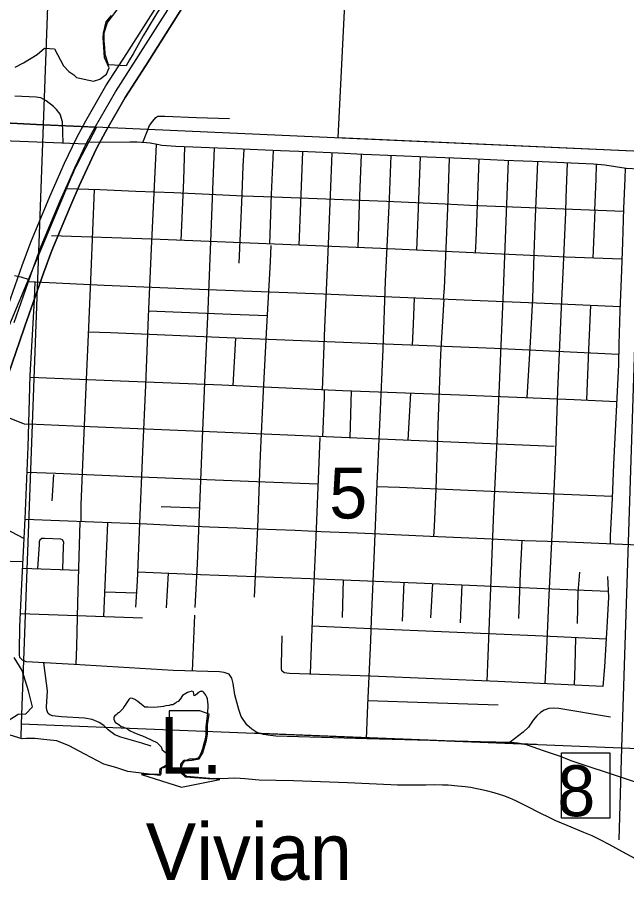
# Model space of a CAD drawing. Extents: x 1219626 to 1426462, y 456797 to 752399.
# Drawn here: x 1313054 to 1318437, y 526155 to 533789 of the extents above; entities that cross this region are included whole.
import ezdxf

# ---------------------------------------------------------------- set-up
doc = ezdxf.new("R2010")
doc.units = 0
for name, color, linetype in [('Lakes and Ponds', 7, 'Continuous'), ('Local Roads Paved', 7, 'Continuous'), ('Masks', 7, 'Continuous'), ('Masks for Text', 7, 'Continuous'), ('Narrow River Creek and Branch and Slough Text', 7, 'Continuous'), ('Section Lines', 7, 'Continuous'), ('Section Numbers', 7, 'Continuous'), ('State Route Divided Highway Outline and Fill', 7, 'Continuous'), ('State Routes Highway Center Lines', 7, 'Continuous')]:
    doc.layers.add(name, color=color, linetype=linetype)

msp = doc.modelspace()

# ---------------------------------------------------------------- linework, layer by layer
at = {"layer": 'Lakes and Ponds'}
for points in [[(1313035.2, 533347.4), (1313108.8, 533386.1), (1313230.7, 533461.1), (1313295.8, 533516.9), (1313382.7, 533510.4), (1313463.1, 533358.3), (1313508.7, 533310.4), (1313552.9, 533278.7), (1313578.2, 533256.1), (1313725.8, 533223.5), (1313784.5, 533240.9), (1313843.1, 533286.5), (1313864.8, 533343), (1313825.7, 533434.3), (1313819.2, 533525.6), (1313812.7, 533608.1), (1313814.9, 533647.2), (1313839.9, 533747.7), (1313885.5, 533803.1)], [(1312941.5, 527551.2), (1313060.6, 527628.5), (1313128.2, 527631.7), (1313189.4, 527692.9), (1313154, 527834.6), (1313096, 528015), (1313025.2, 528127.7)], [(1314722.2, 527441.6), (1314723.1, 527452.7), (1314723.7, 527472.5), (1314723.3, 527502.7), (1314723.4, 527517.8), (1314724.2, 527532.8), (1314727.3, 527565), (1314733.2, 527613.3), (1314735.9, 527637.5), (1314738, 527661.7), (1314739.2, 527682.1), (1314739.6, 527700.4), (1314739.3, 527716.5), (1314738.3, 527730.5), (1314736.8, 527742.6), (1314735, 527753.2), (1314732.8, 527762.2), (1314728, 527777.7), (1314723.2, 527789), (1314719, 527797.2), (1314711.4, 527809), (1314702.3, 527820.2), (1314699.3, 527823.3), (1314696.2, 527825.7), (1314693.1, 527827.4), (1314687, 527829.5), (1314681, 527829.9), (1314675.3, 527829.1), (1314669.7, 527827.5), (1314664.5, 527825.1), (1314659.5, 527822.4), (1314650, 527815.9), (1314641.6, 527809.1), (1314626.9, 527795.6), (1314615.8, 527790.2), (1314610.5, 527824.2), (1314596.2, 527831.4), (1314557.7, 527820.6), (1314513.9, 527792), (1314493.4, 527761.6), (1314475.2, 527739.3), (1314460.9, 527733), (1314450.1, 527724.9), (1314436.7, 527716), (1314426.9, 527711.5), (1314411.7, 527709.7), (1314395.6, 527704.4), (1314391.1, 527704.4), (1314367, 527700.8), (1314345.6, 527696.3), (1314321.4, 527693.7), (1314290.2, 527689.2), (1314258, 527686.5), (1314207, 527689.2), (1314182, 527688.3), (1314149.8, 527713.3), (1314117.7, 527741), (1314093.5, 527757.1), (1314071.2, 527766.1), (1314051.5, 527767.9), (1314039.9, 527758), (1314026.5, 527739.3), (1314016.7, 527723.2), (1314007.7, 527708.9), (1313996.1, 527692.8), (1313988.1, 527677.6), (1313967.9, 527656.2), (1313960.4, 527649.1), (1313953.2, 527642.3), (1313948.9, 527639.9), (1313938.9, 527632.4), (1313935.4, 527629.2), (1313927.8, 527621.3), (1313916.7, 527613.7), (1313906.4, 527601.8), (1313906, 527582.7), (1313914.7, 527562), (1313913.9, 527563.2), (1313921.7, 527555.6), (1313950.7, 527535.5), (1313973, 527519.9), (1313986.4, 527515.4), (1313997.5, 527508.7), (1314024.3, 527499.8), (1314046.6, 527484.2), (1314082.3, 527466.3), (1314133, 527446.6), (1314159.1, 527436.6), (1314193.3, 527420.5), (1314285.8, 527378.2), (1314310, 527354.1), (1314324, 527338), (1314334.1, 527313.8), (1314348.2, 527299.8), (1314372.3, 527283.7), (1314384.4, 527271.6), (1314400.4, 527253.5), (1314406.5, 527233.4)], [(1314312.1, 527085.4), (1314171.7, 527103.5), (1314031.4, 527121.6), (1313923.4, 527155), (1313817.2, 527187.2), (1313649.8, 527274.1), (1313511.3, 527348.2), (1313401.9, 527393.3), (1313315, 527399.8), (1313208.7, 527412.7), (1313131.5, 527412.7), (1313095.7, 527409), (1312989.8, 527441.6)], [(1314540.2, 527069.7), (1314497, 527112.6), (1314499.5, 527185.8), (1314527.6, 527222.3), (1314557.5, 527225.4), (1314576, 527232.4), (1314592.7, 527232.9), (1314601, 527232.9), (1314607.2, 527232), (1314612.4, 527232.9), (1314619.5, 527233.3), (1314625.6, 527233.7), (1314635.3, 527236.4), (1314641.4, 527239), (1314646.7, 527240.3), (1314650.2, 527243), (1314653.7, 527244.7), (1314657.2, 527246.9), (1314659.4, 527249.1), (1314664.9, 527257.1), (1314675.4, 527279.5), (1314683.6, 527299.3), (1314690, 527316.8), (1314695, 527332.2), (1314703, 527359.4), (1314708.3, 527379.9), (1314715.5, 527410.7), (1314722.2, 527441.6)], [(1318515.5, 526348.5), (1318398.3, 526412.2), (1318281.1, 526475.8), (1318202.3, 526517), (1318130.3, 526551.3), (1318057.1, 526582.9), (1317909.3, 526643.3), (1317811.8, 526685.5), (1317744.8, 526717.4), (1317678.5, 526750.7), (1317546.3, 526818.5), (1317456.9, 526861.9), (1317404.1, 526885.1), (1317350.6, 526905.9), (1317314.5, 526918.6), (1317265.6, 526933.8), (1317199.2, 526951.1), (1317127.9, 526966.3), (1317056.4, 526978.7), (1317008.7, 526985.4), (1316944.9, 526992.6), (1316859.6, 526998.8), (1316810.7, 527000.7), (1316735.9, 527001.7), (1316661, 527001.4), (1316511.4, 527000.1), (1316411.7, 527000.8), (1316354.7, 527002.6), (1316162.4, 527011.7), (1315970.1, 527020.5), (1315731.3, 527029.7), (1315492.4, 527038.3), (1315341.7, 527041.5), (1315191.1, 527044.3), (1315159.4, 527046.2), (1315127.8, 527049.4), (1315064.7, 527056.8), (1315022.6, 527060.1), (1314969.3, 527061.1), (1314915.9, 527060.1), (1314809.1, 527056.3), (1314738, 527056.1), (1314697.5, 527058.1), (1314618.8, 527063.9), (1314540.2, 527069.7)]]:
    msp.add_lwpolyline(points, dxfattribs=at)
msp.add_spline([(1314406.5, 527211.2), (1314396.9, 527200.6), (1314374.3, 527173), (1314362.2, 527160.9), (1314346.1, 527152.9), (1314330.8, 527151.8), (1314325.9, 527140.8), (1314323.8, 527130.6), (1314322, 527118.2), (1314321, 527107.6), (1314321, 527097.3), (1314312.1, 527085.4)], degree=3, dxfattribs=at)
at = {"layer": 'Local Roads Paved'}
for p, q in [((1318154.8, 532084.6), (1318137, 531659.8)), ((1314961.1, 530534.3), (1314983.5, 530951)), ((1316002.5, 530485.9), (1315990.2, 530070.4)), ((1316526.5, 530466.3), (1316503.5, 530049.1)), ((1313373.4, 529747.5), (1313359.5, 529515.2)), ((1312483.2, 529510.1), (1313115.5, 529180.8)), ((1314323.5, 529464.8), (1314662.3, 529450.6)), ((1312302.5, 529003.7), (1313104.5, 528976.3)), ((1313101.4, 528919.3), (1313597.7, 528901.4)), ((1314387, 528875.4), (1314368, 528569.4)), ((1315932, 528815.9), (1315924, 528481)), ((1316466.8, 528793.4), (1316452.9, 528449.1)), ((1316722.5, 528782.5), (1316703.3, 528479)), ((1313828.2, 528708.2), (1314107.1, 528699.3)), ((1316980.3, 528771.4), (1316965.3, 528436.5)), ((1313081.2, 528518), (1314159, 528478.3)), ((1314618, 528502.3), (1314599.4, 528009.2))]:
    msp.add_line(p, q, dxfattribs=at)
for points in [[(1313458.2, 532674.8), (1313452.3, 532865), (1313431.5, 532932.6), (1313401.1, 532972.5), (1313373.4, 532999.4), (1313310.1, 533049.7), (1313262.4, 533075.7), (1313220, 533083.5), (1313032.7, 533090.4)], [(1314163.4, 532682.3), (1314194.2, 532764.3), (1314222.2, 532831.1), (1314250.3, 532869.7), (1314277.3, 532903.6), (1314295.7, 532914.2), (1314356.6, 532915.2), (1314638, 532902.6), (1314928.1, 532892.9)], [(1313661.1, 532666.4), (1313304, 532681.2), (1312846.3, 532699.4), (1312413.7, 532717.6), (1311580.6, 532752.3)], [(1318661.5, 532439.9), (1318431.4, 532451.5), (1318244.3, 532482), (1318143.7, 532488.8), (1318011.7, 532496), (1317690.2, 532509.6), (1317355.7, 532523.6), (1317112.5, 532533.2), (1316910, 532542.4), (1316674.5, 532551.6), (1316400.9, 532563.2), (1316108.4, 532576.3), (1315888.4, 532586.4), (1315620.1, 532598), (1315378.4, 532608.2), (1314975.2, 532624.6), (1314453.1, 532646.4), (1314330.7, 532655.6), (1314290.1, 532663.3), (1314228.3, 532674.9), (1314195.4, 532680.2), (1314151.4, 532683.1), (1314113.7, 532685.1), (1314048.4, 532684.1), (1313669, 532682)], [(1314281.5, 532664.9), (1314261.6, 532296.8), (1314236.5, 531744.7), (1314211.3, 531139.5), (1314186.2, 530536.1), (1314161.1, 529948.2), (1314134, 529316.9), (1314113.7, 528804.4), (1314099.2, 528573.3)], [(1314531.8, 532643.1), (1314520.7, 532351), (1314499.3, 531816.7)], [(1314792.9, 532632.2), (1314781.8, 532340.4), (1314759.6, 531805.7), (1314738.3, 531206.2), (1314708.3, 530561.3), (1314685.1, 529992.7), (1314665.8, 529543.1), (1314643.5, 528957.2), (1314623.2, 528572.3)], [(1315055.8, 532621.3), (1315045, 532473.3), (1315036.3, 532221.9), (1315021.8, 531879.6), (1315012.2, 531615.7)], [(1315314.4, 532610.8), (1315297.2, 532222.4), (1315280.4, 531784.2)], [(1315574.5, 532599.9), (1315554.6, 532145.5), (1315541, 531773.4)], [(1315833.4, 532588.8), (1315816.4, 532217.6), (1315793.2, 531642.3), (1315766.1, 531046.6), (1315747.7, 530493.6)], [(1316092.5, 532577), (1316073.6, 532135.4), (1316060.5, 531751.8)], [(1316352.5, 532565.4), (1316337.5, 532182.7), (1316304.7, 531455.6), (1316282.4, 530853.3), (1316255.4, 530252.8), (1316229.3, 529663), (1316207, 529076.1), (1316180.9, 528463.1), (1316173.2, 528279.4), (1316148, 527707.9), (1316135.5, 527409.8)], [(1316613.6, 532554.2), (1316591.8, 532025.1), (1316579.7, 531729.4)], [(1316869.8, 532544), (1316852.9, 532098.6), (1316822.9, 531393.8), (1316816.2, 531294.2)], [(1317129.7, 532532.6), (1317103.3, 531811.5), (1317097.5, 531706.6)], [(1317388.9, 532522.2), (1317362.5, 531829.8), (1317342.2, 531299), (1317325.7, 530886.1), (1317289, 530044), (1317260, 529423.2), (1317242.6, 528969.7), (1317220.3, 528366.4), (1317201.6, 527919.4)], [(1317649, 532511.3), (1317629.3, 532024.2), (1317617.7, 531694.5), (1317603.2, 531302.9), (1317581, 530864.9), (1317555, 530426.7)], [(1317909.9, 532500.3), (1317899.8, 532194.4), (1317896.9, 532062.9), (1317879.5, 531666.4), (1317874.7, 531593.9), (1317856.3, 531222.6), (1317826.3, 530488.7), (1317804.1, 529863.2), (1317779, 529271.4), (1317749, 528679.7), (1317720.9, 528066.7), (1317714.7, 527897.3)], [(1318154.8, 532084.6), (1318166.4, 532358.7), (1318170, 532487)], [(1318423.4, 532452.8), (1318420.3, 532364.5), (1318409.6, 532098.1), (1318398.5, 531797), (1318386.4, 531477.9), (1318376.3, 531197.5), (1318367.1, 530897.3), (1318363.2, 530719.3), (1318348.2, 530421.5), (1318335.2, 530133.4), (1318320.7, 529834.2), (1318307.6, 529537.8), (1318291.7, 529204.7), (1318289.3, 529131.4)], [(1313480.5, 532274.3), (1313783.5, 532266.4), (1314101.6, 532251.9), (1314436.1, 532238.3), (1314749.9, 532223.8), (1315048.2, 532210.3), (1315319.4, 532200.6), (1316316.3, 532162), (1316832.6, 532139.2), (1317050.6, 532128.6), (1317880.7, 532094.3), (1318408.7, 532073.4)], [(1313617.5, 529328.8), (1313619.6, 529479.3), (1313639.9, 529976.3), (1313666, 530585.4), (1313686.3, 531050.5), (1313706.6, 531535.9), (1313736.7, 532267.6)], [(1318392.9, 531650.1), (1317899.3, 531668.8), (1317208, 531701.7), (1316264.3, 531743.3), (1314242.5, 531827.4), (1313355.9, 531857.4)], [(1315293.3, 531771.8), (1315287.5, 531625.8), (1315256.6, 531053.4), (1315225.6, 530482), (1315199.5, 529917.3), (1315174.4, 529279.1), (1315145.4, 528663.2)], [(1313029.2, 531505.7), (1313085.6, 531494.4), (1313160.3, 531472)], [(1318869.8, 526908.6), (1317953.5, 527213.4), (1317843.3, 527256.9), (1317703.1, 527303.3), (1317559, 527353.6), (1317508.7, 527366.1), (1317472.9, 527372.9), (1317414.9, 527378.7), (1317146.1, 527384.5), (1316140.5, 527409.7), (1315337, 527433.8), (1315265.5, 527441.6), (1315227.8, 527449.3), (1315168.8, 527466.7), (1315124.3, 527496.7), (1315081.8, 527534.4), (1315031.5, 527607.9), (1315010.2, 527668.8), (1314975.4, 527799.3), (1314961.9, 527898.9), (1314949.3, 527947.2), (1314925.2, 527982.1), (1314881.6, 527996.6), (1314841, 528002.4), (1314431.1, 528014), (1313557, 528067.1), (1313189.6, 528086.5), (1313131.6, 528089.4), (1313100.6, 528103.9), (1313077.4, 528128.1), (1313074.5, 528153.2), (1313072.6, 528186.1), (1313075.5, 528398.8), (1313093.8, 528777.8), (1313124.8, 529354.1), (1313149, 529990.3), (1313168.3, 530620.7), (1313205, 531291.8), (1313213.4, 531450.1)], [(1313153.6, 531453), (1313821.9, 531420.3), (1314732.7, 531382.6), (1315757.7, 531343), (1316362.9, 531315.9), (1317851, 531255), (1318377.5, 531232)], [(1316558.1, 531307.9), (1316551, 531075.6), (1316541.5, 530889.3)], [(1316821.8, 531297.1), (1316793, 530808.8), (1316769.8, 530184.2), (1316750.4, 529616.6), (1316734.9, 529285.9), (1316731.6, 529197.9)], [(1318083.5, 530405.4), (1318102.4, 530847.9), (1318118.4, 531243.3)], [(1314213.6, 531194.1), (1314943.3, 531164.6), (1315261.9, 531151.5)], [(1318365.1, 530808.7), (1317268.9, 530859.5), (1316229.5, 530902.1), (1314974.5, 530951.4), (1313876.1, 530997.8), (1313684.3, 531004)], [(1313167.9, 530608.5), (1313964.5, 530574.8), (1314861.8, 530539), (1315926.4, 530488.7), (1316959, 530450.1), (1317972.3, 530410.4), (1318346.9, 530393.5)], [(1315764.4, 530496.4), (1315763.2, 530428.8), (1315749, 530080.5)], [(1312762.4, 530337.5), (1313075.2, 530207.9), (1313100.3, 530199.2), (1313115.9, 530194), (1313155.1, 530190.2)], [(1317797.3, 529995.6), (1316463, 530050.7), (1315442, 530093.3), (1314614.3, 530129.1), (1313554.6, 530174.5), (1313155.1, 530190.2)], [(1315726.5, 530073.9), (1315713.9, 529780), (1315686.8, 529121.5), (1315660.7, 528537.5), (1315639.4, 527986.4)], [(1313140.4, 529766.2), (1313393.1, 529757.8), (1314143.4, 529726.8), (1315243.7, 529683.3), (1315709.2, 529665.2)], [(1316228.4, 529641.7), (1316431.1, 529634), (1317307.1, 529597.3), (1318308.3, 529554.1)], [(1318610.7, 529118.2), (1318258.8, 529132.7), (1318055.7, 529141.4), (1317841.1, 529150.1), (1317535.1, 529161.2), (1317181.7, 529176.7), (1316700.1, 529199.4), (1316258.7, 529219.2), (1316054.7, 529226.9), (1315736.6, 529241), (1315507.5, 529250.6), (1315173.4, 529264.6), (1314994, 529271.9), (1314751.4, 529282.5), (1314485.9, 529293.7), (1314199.7, 529306.2), (1313728.9, 529324.1), (1313124.5, 529349.4)], [(1313573.2, 528070), (1313579, 528227.2), (1313589.6, 528611), (1313609.5, 529329.1)], [(1313819.4, 528490.8), (1313836.2, 528906.9), (1313855.1, 529319.3)], [(1313456.1, 528906.5), (1313463.6, 529109.5), (1313465.3, 529147.6), (1313452.3, 529170.1), (1313438.4, 529175.3), (1313294.5, 529182.3), (1313272, 529181.4), (1313254.6, 529167.5), (1313247.7, 529152.8), (1313246, 529128.5), (1313233.2, 528914.6)], [(1317510.3, 529162.3), (1317495.2, 528878.4), (1317480.7, 528472.3)], [(1314116.9, 528886.2), (1314672.8, 528863.9), (1315643.6, 528828.1), (1316652, 528785.5), (1317774.6, 528737.2), (1318273.5, 528714)], [(1318002.3, 528430.2), (1318009.1, 528705.8), (1318022.6, 528883.7)], [(1318266.8, 528843.6), (1318274.5, 528662.8), (1318264.8, 528446.2), (1318241.6, 528045.9), (1318226.1, 527871.8), (1317856.8, 527891.2), (1317297.9, 527915.3), (1316173.4, 527962.7), (1315812.8, 527974.3), (1315456.9, 527988.8), (1315411.5, 527994.6), (1315390.2, 528011.1), (1315387.3, 528031.4), (1315388.3, 528068.1), (1315393.1, 528321.4)], [(1315655.7, 528407.4), (1316245, 528381.4), (1316800, 528359.1), (1317700.2, 528320.5), (1318255.9, 528292.4)], [(1317975.6, 527884.9), (1317982, 528054.1), (1317987.3, 528306)], [(1314235.8, 527344.9), (1314153.6, 527371), (1313967.9, 527423.2), (1313914.7, 527446.4), (1313857.7, 527489.9), (1313818.1, 527528.6), (1313776.5, 527553.7), (1313715.6, 527580.8), (1313648.8, 527592.4), (1313445.8, 527603), (1313366.5, 527611.7), (1313341.4, 527621.4), (1313326.9, 527634.9), (1313315.3, 527663.9), (1313313.3, 527689.1), (1313320.1, 527834.1), (1313288.3, 528081.3)], [(1316149.8, 527748.5), (1316678.1, 527729.7), (1317300.8, 527710.4)], [(1318293.8, 527600.1), (1317837.5, 527678.4), (1317793, 527681.3), (1317747.5, 527678.4), (1317708.9, 527663.9), (1317674, 527643.6), (1317642.1, 527613.7), (1317611.2, 527574), (1317568.7, 527513.1), (1317521.3, 527469.6), (1317408.1, 527378.9)]]:
    msp.add_lwpolyline(points, dxfattribs=at)
at = {"layer": 'Masks'}
msp.add_line((1315134.7, 527461.9), (1317639.2, 527361.7), dxfattribs=at)
msp.add_lwpolyline([(1317859.6, 527287.1), (1318288.5, 527287.1), (1318288.5, 526709.7), (1317859.6, 526709.7)], close=True, dxfattribs=at)
at = {"layer": 'Masks for Text'}
msp.add_lwpolyline([(1314842.5, 527050.5), (1314753.7, 527060.4), (1314651.2, 527068.3), (1314548.6, 527076.2), (1314509.2, 527109.7), (1314503.3, 527161), (1314517.1, 527192.6), (1314534.8, 527216.3), (1314597.9, 527222.2), (1314659.1, 527232), (1314692.6, 527285.3), (1314724.1, 527397.8), (1314734, 527451.1), (1314734, 527533.9), (1314747.8, 527626.6), (1314665, 527656.2), (1314396.8, 527656.2), (1314390.9, 527285.3), (1314396.8, 527245.9), (1314398.8, 527222.2), (1314379, 527194.6), (1314365.2, 527172.9), (1314333.7, 527157.1), (1314312, 527145.2), (1314310, 527119.6), (1314312, 527095.9), (1314150.3, 527093.9), (1314503.3, 526981.5)], close=True, dxfattribs=at)
at = {"layer": 'Section Lines'}
for p, q in [((1313472.2, 538099.9), (1313282.5, 532838.8)), ((1313282.5, 532838.8), (1311393.4, 532933.5)), ((1311393.4, 532933.5), (1313282.5, 532838.8)), ((1313282.5, 532838.8), (1313087.4, 527543.8)), ((1318561, 532601.4), (1313282.5, 532838.8)), ((1313282.5, 532838.8), (1313752.5, 532817.7)), ((1313752.5, 532817.7), (1313592.8, 532508.3)), ((1318561, 532601.4), (1318391.1, 527331.6)), ((1313511.3, 532333.7), (1312525.8, 529978)), ((1313087.4, 527543.8), (1313085.1, 527421.8)), ((1313087.4, 527543.8), (1318391.1, 527331.6)), ((1318391.1, 527331.6), (1318366.8, 526515.5)), ((1318391.1, 527331.6), (1321111.4, 527215.9))]:
    msp.add_line(p, q, dxfattribs=at)
msp.add_arc((1315725.4, 531407.5), 2400, 152.69791, 157.29789, dxfattribs=at)
at = {"layer": 'State Route Divided Highway Outline and Fill'}
for points in [[(1312931.2, 531122.1), (1313097.6, 531595), (1313173.3, 531800.4), (1313342.1, 532205.5), (1313416.6, 532378.8), (1313471.6, 532498.8), (1313575.8, 532720), (1313658.3, 532873), (1313836.8, 533182.8), (1314020.3, 533469.9), (1314341.7, 533976.3)], [(1312931.2, 531122.1), (1313097.6, 531595), (1313173.3, 531800.4), (1313342.1, 532205.5), (1313416.6, 532378.8), (1313471.6, 532498.8), (1313575.8, 532720), (1313658.3, 532873), (1313836.8, 533182.8), (1314020.3, 533469.9), (1314341.7, 533976.3)], [(1312914.4, 530457.7), (1313073.8, 530919.4), (1313120.3, 531056.9), (1313285.7, 531527.2), (1313359.5, 531727.3), (1313526.3, 532127.5), (1313599.4, 532297.6), (1313653, 532414.4), (1313754.4, 532629.8), (1313833, 532775.6), (1314007.7, 533079), (1314189, 533362.5), (1314508, 533865.1)], [(1314508, 533865.1), (1314189, 533362.5), (1314007.7, 533079), (1313833, 532775.6), (1313754.4, 532629.8), (1313653, 532414.4), (1313599.4, 532297.6), (1313526.3, 532127.5), (1313359.5, 531727.3), (1313285.7, 531527.2), (1313120.3, 531056.9), (1313073.8, 530919.4), (1312914.4, 530457.7)]]:
    msp.add_lwpolyline(points, dxfattribs=at)
at = {"layer": 'State Routes Highway Center Lines'}
for p, q in [((1315887.5, 532721.6), (1315998.7, 534939.6)), ((1314016.9, 533360.6), (1313859.9, 533367)), ((1318561, 532601.4), (1315887.5, 532721.6))]:
    msp.add_line(p, q, dxfattribs=at)
for points in [[(1313025.7, 531089.5), (1313191.7, 531561.1), (1313266.4, 531763.9), (1313434.2, 532166.5), (1313508, 532338.2), (1313562.3, 532456.6), (1313665.1, 532674.9), (1313745.7, 532824.3), (1313922.2, 533130.9), (1314104.7, 533416.2), (1314424.8, 533920.7)], [(1313859.9, 533367), (1313830.7, 533459.4), (1313827.5, 533520.2), (1313822.7, 533580.1), (1313822.7, 533651.4), (1313851.8, 533742.1), (1314000.7, 533939.7)]]:
    msp.add_lwpolyline(points, dxfattribs=at)
msp.add_arc((1323553.1, 528121.9), 10880.3, 140.9806, 151.21783, dxfattribs=at)

# ---------------------------------------------------------------- texts
at = {"layer": 'Narrow River Creek and Branch and Slough Text'}
for s, p in [('L.', (1314309.8, 527102)), ('Vivian', (1314188.2, 526162.5))]:
    msp.add_text(s, height=500, rotation=0.00035, dxfattribs=at).set_placement(p)
at = {"layer": 'Section Numbers'}
for s, p in [('5', (1315809.8, 529357.9)), ('8', (1317824.2, 526725.9))]:
    msp.add_text(s, height=450, rotation=0.00035, dxfattribs=at).set_placement(p)

doc.saveas('drawing.dxf')
